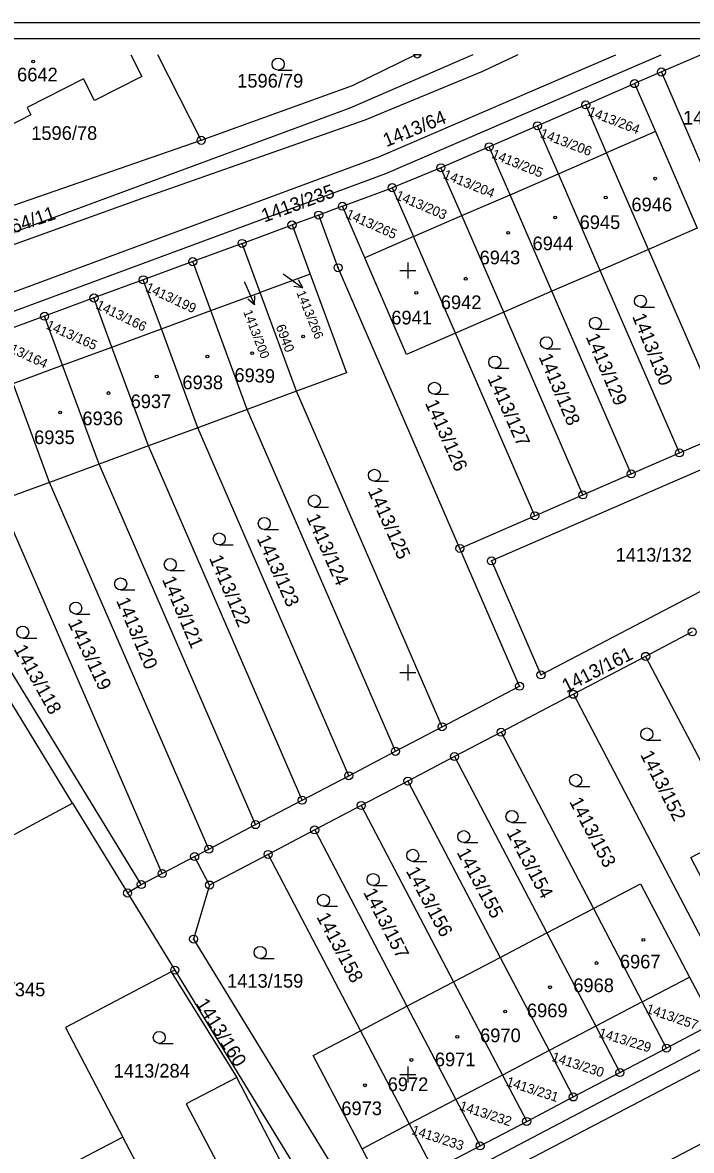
# Model space of a CAD drawing. Extents: x -771260 to -770828, y -1053564 to -1052811.
# Drawn here: x -770998 to -770914.7, y -1053109.5 to -1052969.2 of the extents above; entities that cross this region are included whole.
import ezdxf

# ---------------------------------------------------------------- set-up
doc = ezdxf.new("R2010")
doc.units = 0
for name, color, linetype in [('14_8_2023_krizky', 7, 'Continuous'), ('25_3_2019_krizky_JTSK', 7, 'Continuous'), ('25_3_2019_ram_ggs', 7, 'Continuous'), ('DKM_Hranice parcel', 7, 'Continuous'), ('DKM_Parcelní čísla', 7, 'Continuous'), ('DKM_Pop  PČ popisy', 7, 'Continuous'), ('DKM_Vnitřní kresba', 7, 'Continuous'), ('DKM_Značky bodu BP', 7, 'Continuous'), ('DKM_Značky budov', 7, 'Continuous'), ('DKM_Značky kultur', 7, 'Continuous')]:
    doc.layers.add(name, color=color, linetype=linetype)

# ---------------------------------------------------------------- blocks, each defined once
blk = doc.blocks.new('KRIZEK')
at = {"layer": '25_3_2019_krizky_JTSK'}
for p, q in [((-10, 0), (10, 0)), ((0, 10), (0, -10))]:
    blk.add_line(p, q, dxfattribs=at)

msp = doc.modelspace()

# ---------------------------------------------------------------- linework, layer by layer
at = {"layer": '25_3_2019_ram_ggs'}
for points in [[(-771251.02, -1053563.67), (-771251.02, -1052969.17), (-770830.52, -1052969.17), (-770830.52, -1053563.67)], [(-771249.02, -1053561.67), (-771249.02, -1052971.17), (-770832.52, -1052971.17), (-770832.52, -1053561.67)]]:
    msp.add_lwpolyline(points, close=True, dxfattribs=at)
at = {"layer": 'DKM_Hranice parcel'}
for p, q in [((-770975.72, -1052983.82), (-770981.1, -1052973.17)), ((-770918.43, -1052975.32), (-770921.77, -1052976.77)), ((-770912.52, -1052988.94), (-770918.43, -1052975.32)), ((-770927.84, -1052979.41), (-770921.77, -1052976.77)), ((-770921.77, -1052976.77), (-770919.18, -1052982.73)), ((-770927.84, -1052979.41), (-770933.85, -1052982.01)), ((-770925.26, -1052985.37), (-770927.84, -1052979.41)), ((-770933.85, -1052982.01), (-770939.86, -1052984.62)), ((-770931.26, -1052987.98), (-770933.85, -1052982.01)), ((-770919.18, -1052982.73), (-770925.26, -1052985.37)), ((-771006.94, -1052994.6), (-770975.72, -1052983.82)), ((-770939.86, -1052984.62), (-770945.87, -1052987.23)), ((-770937.27, -1052990.59), (-770939.86, -1052984.62)), ((-770931.26, -1052987.98), (-770925.26, -1052985.37)), ((-770920.04, -1052997.38), (-770925.26, -1052985.37)), ((-770945.87, -1052987.23), (-770951.93, -1052989.71)), ((-770943.28, -1052993.19), (-770945.87, -1052987.23)), ((-770937.27, -1052990.59), (-770931.26, -1052987.98)), ((-770926.05, -1052999.99), (-770931.26, -1052987.98)), ((-770958.14, -1052992.02), (-770951.93, -1052989.71)), ((-770951.93, -1052989.71), (-770949.29, -1052995.8)), ((-770943.28, -1052993.19), (-770937.27, -1052990.59)), ((-770932.05, -1053002.6), (-770937.27, -1052990.59)), ((-770961.09, -1052993.12), (-770964.41, -1052994.35)), ((-770958.14, -1052992.02), (-770961.09, -1052993.12)), ((-770955.36, -1052998.44), (-770958.14, -1052992.02)), ((-770949.29, -1052995.8), (-770943.28, -1052993.19)), ((-770938.06, -1053005.21), (-770943.28, -1052993.19)), ((-770970.63, -1052996.64), (-770964.41, -1052994.35)), ((-770964.41, -1052994.35), (-770962.16, -1053000.45)), ((-770949.29, -1052995.8), (-770955.36, -1052998.44)), ((-770944.06, -1053007.82), (-770949.29, -1052995.8)), ((-770970.63, -1052996.64), (-770976.77, -1052998.91)), ((-770968.38, -1053002.74), (-770970.63, -1052996.64)), ((-770920.04, -1052997.38), (-770926.05, -1052999.99)), ((-770910.18, -1053020.1), (-770920.04, -1052997.38)), ((-770976.77, -1052998.91), (-770982.92, -1053001.17)), ((-770974.53, -1053005), (-770976.77, -1052998.91)), ((-770926.05, -1052999.99), (-770932.05, -1053002.6)), ((-770916.18, -1053022.7), (-770926.05, -1052999.99)), ((-770982.92, -1053001.17), (-770989.06, -1053003.43)), ((-770980.67, -1053007.27), (-770982.92, -1053001.17)), ((-770962.16, -1053000.45), (-770968.38, -1053002.74)), ((-770974.53, -1053005), (-770968.38, -1053002.74)), ((-770963.85, -1053015.03), (-770968.38, -1053002.74)), ((-770932.05, -1053002.6), (-770938.06, -1053005.21)), ((-770922.19, -1053025.31), (-770932.05, -1053002.6)), ((-770989.06, -1053003.43), (-770995.21, -1053005.7)), ((-770986.82, -1053009.53), (-770989.06, -1053003.43)), ((-770995.21, -1053005.7), (-771001.36, -1053007.96)), ((-770992.96, -1053011.8), (-770995.21, -1053005.7)), ((-770980.67, -1053007.27), (-770974.53, -1053005)), ((-770970, -1053017.3), (-770974.53, -1053005)), ((-770938.06, -1053005.21), (-770944.06, -1053007.82)), ((-770928.2, -1053027.92), (-770938.06, -1053005.21)), ((-770986.82, -1053009.53), (-770980.67, -1053007.27)), ((-770976.14, -1053019.56), (-770980.67, -1053007.27)), ((-770934.19, -1053030.52), (-770944.06, -1053007.82)), ((-770992.96, -1053011.8), (-770986.82, -1053009.53)), ((-770982.29, -1053021.83), (-770986.82, -1053009.53)), ((-770999.11, -1053014.06), (-770992.96, -1053011.8)), ((-770988.43, -1053024.09), (-770992.96, -1053011.8)), ((-770994.58, -1053026.36), (-770999.11, -1053014.06)), ((-770983.17, -1053076.38), (-771020.69, -1053015.09)), ((-770963.85, -1053015.03), (-770970, -1053017.3)), ((-770945.73, -1053056.76), (-770963.85, -1053015.03)), ((-770970, -1053017.3), (-770976.14, -1053019.56)), ((-770951.54, -1053059.81), (-770970, -1053017.3)), ((-770976.14, -1053019.56), (-770982.29, -1053021.83)), ((-770957.35, -1053062.85), (-770976.14, -1053019.56)), ((-770916.18, -1053022.7), (-770910.18, -1053020.1)), ((-770982.29, -1053021.83), (-770988.43, -1053024.09)), ((-770963.15, -1053065.89), (-770982.29, -1053021.83)), ((-770922.19, -1053025.31), (-770916.18, -1053022.7)), ((-770988.43, -1053024.09), (-770994.58, -1053026.36)), ((-770968.96, -1053068.93), (-770988.43, -1053024.09)), ((-770928.2, -1053027.92), (-770922.19, -1053025.31)), ((-770994.58, -1053026.36), (-771000.73, -1053028.62)), ((-770974.77, -1053071.98), (-770994.58, -1053026.36)), ((-770934.19, -1053030.52), (-770928.2, -1053027.92)), ((-770980.57, -1053075.02), (-771000.73, -1053028.62)), ((-770943.52, -1053034.58), (-770934.19, -1053030.52)), ((-770914.59, -1053044.96), (-770920.39, -1053048)), ((-770920.39, -1053048), (-770929.39, -1053052.72)), ((-770920.39, -1053048), (-770908.9, -1053069.93)), ((-770929.39, -1053052.72), (-770938.38, -1053057.43)), ((-770929.39, -1053052.72), (-770908.8, -1053092.01)), ((-770951.54, -1053059.81), (-770945.73, -1053056.76)), ((-770938.38, -1053057.43), (-770944.18, -1053060.47)), ((-770938.38, -1053057.43), (-770926.89, -1053079.36)), ((-770835.31, -1053058.4), (-770954.27, -1053120.7)), ((-770957.35, -1053062.85), (-770951.54, -1053059.81)), ((-770944.18, -1053060.47), (-770949.99, -1053063.51)), ((-770944.18, -1053060.47), (-770932.69, -1053082.4)), ((-770963.15, -1053065.89), (-770957.35, -1053062.85)), ((-770949.99, -1053063.51), (-770955.79, -1053066.55)), ((-770949.99, -1053063.51), (-770938.5, -1053085.44)), ((-770968.96, -1053068.93), (-770963.15, -1053065.89)), ((-771017.98, -1053080.25), (-770991.72, -1053066.27)), ((-770991.72, -1053066.27), (-770984.88, -1053077.43)), ((-770955.79, -1053066.55), (-770961.59, -1053069.59)), ((-770955.79, -1053066.55), (-770944.3, -1053088.48)), ((-770974.77, -1053071.98), (-770968.96, -1053068.93)), ((-770961.59, -1053069.59), (-770967.39, -1053072.63)), ((-770961.59, -1053069.59), (-770950.1, -1053091.52)), ((-770980.57, -1053075.02), (-770976.53, -1053072.9)), ((-770976.53, -1053072.9), (-770974.77, -1053071.98)), ((-770974.67, -1053076.44), (-770976.53, -1053072.9)), ((-770967.39, -1053072.63), (-770974.67, -1053076.44)), ((-770967.39, -1053072.63), (-770955.9, -1053094.56)), ((-770983.17, -1053076.38), (-770980.57, -1053075.02)), ((-770984.88, -1053077.43), (-770983.17, -1053076.38)), ((-770984.88, -1053077.43), (-770979, -1053087.02)), ((-770932.69, -1053082.4), (-770926.89, -1053079.36)), ((-770926.89, -1053079.36), (-770920.81, -1053090.96)), ((-770938.5, -1053085.44), (-770932.69, -1053082.4)), ((-770932.69, -1053082.4), (-770926.61, -1053094)), ((-770944.3, -1053088.48), (-770938.5, -1053085.44)), ((-770938.5, -1053085.44), (-770932.42, -1053097.04)), ((-770979, -1053087.02), (-770979.44, -1053087.25)), ((-770979, -1053087.02), (-770959.63, -1053118.64)), ((-770950.1, -1053091.52), (-770944.3, -1053088.48)), ((-770944.3, -1053088.48), (-770938.22, -1053100.08)), ((-770920.81, -1053090.96), (-770914.94, -1053087.89)), ((-770914.94, -1053087.89), (-770911.92, -1053093.64)), ((-770920.81, -1053090.96), (-770926.61, -1053094)), ((-770917.8, -1053096.72), (-770920.81, -1053090.96)), ((-770955.9, -1053094.56), (-770950.1, -1053091.52)), ((-770950.1, -1053091.52), (-770944.02, -1053103.12)), ((-770926.61, -1053094), (-770932.42, -1053097.04)), ((-770926.61, -1053094), (-770923.6, -1053099.76)), ((-770911.92, -1053093.64), (-770917.8, -1053096.72)), ((-770955.9, -1053094.56), (-770949.82, -1053106.16)), ((-770932.42, -1053097.04), (-770938.22, -1053100.08)), ((-770932.42, -1053097.04), (-770929.4, -1053102.8)), ((-770923.6, -1053099.76), (-770917.8, -1053096.72)), ((-770929.4, -1053102.8), (-770923.6, -1053099.76)), ((-770938.22, -1053100.08), (-770944.02, -1053103.12)), ((-770938.22, -1053100.08), (-770935.2, -1053105.84)), ((-770944.02, -1053103.12), (-770949.82, -1053106.16)), ((-770944.02, -1053103.12), (-770941, -1053108.88)), ((-770935.2, -1053105.84), (-770929.4, -1053102.8)), ((-770955.69, -1053109.24), (-770949.82, -1053106.16)), ((-770949.82, -1053106.16), (-770946.8, -1053111.92)), ((-770941, -1053108.88), (-770935.2, -1053105.84)), ((-770979.13, -1053119.88), (-770985.46, -1053107.79)), ((-770952.68, -1053115), (-770955.69, -1053109.24)), ((-770946.8, -1053111.92), (-770941, -1053108.88))]:
    msp.add_line(p, q, dxfattribs=at)
for points in [[(-770941.9, -1052973.17), (-770957.22, -1052979.8), (-771029.87, -1053006.66), (-771029.52, -1053007.66)], [(-770936.29, -1052973.17), (-770940.68, -1052975.28), (-770955.34, -1052981.32), (-770982.73, -1052990.94), (-771010.32, -1053000.85), (-771027.1, -1053008.51)], [(-771023.65, -1053014.13), (-770952.75, -1052987.96), (-770918.46, -1052973.17)], [(-771022.94, -1053011.48), (-770953.62, -1052985.88), (-770924.11, -1052973.17)], [(-770984.48, -1052973.17), (-770983.11, -1052975.87), (-770989, -1052978.86), (-770990.36, -1052976.18), (-770997.36, -1052979.74), (-770996.91, -1052980.63), (-771002.76, -1052983.62), (-771002.97, -1052983.2), (-771004.33, -1052982.79), (-771005.11, -1052981.18), (-771004.69, -1052979.87)], [(-770975.72, -1052983.82), (-770956.88, -1052977), (-770949.08, -1052973.17)], [(-770913.48, -1052973.17), (-770918.43, -1052975.32)], [(-770919.18, -1052982.73), (-770913.96, -1052994.75), (-770920.04, -1052997.38)], [(-770943.52, -1053034.58), (-770958.68, -1052999.67), (-770961.09, -1052993.12)], [(-770944.06, -1053007.82), (-770950.15, -1053010.46), (-770955.36, -1052998.44)], [(-770962.16, -1053000.45), (-770957.63, -1053012.74), (-770963.85, -1053015.03)], [(-770991.72, -1053066.27), (-771003.86, -1053046.45), (-771022.41, -1053016.16)], [(-770901.85, -1053019.75), (-770939.58, -1053036.13), (-770933.42, -1053050.31), (-770907.27, -1053036.6), (-770896.08, -1053030.75), (-770901.85, -1053019.75)], [(-770945.73, -1053056.76), (-770936.08, -1053051.71), (-770943.52, -1053034.58)], [(-770954.27, -1053120.7), (-770955.28, -1053118.76), (-770836.38, -1053056.41), (-770835.31, -1053058.4)], [(-770954.21, -1053127.5), (-770949.39, -1053124.91), (-770948.35, -1053126.88), (-770834.52, -1053067.27)], [(-770908.69, -1053084.61), (-770914.77, -1053073.01), (-770908.9, -1053069.93)], [(-770974.67, -1053076.44), (-770976.66, -1053083.17), (-770956.08, -1053116.78)], [(-770926.89, -1053079.36), (-770921.02, -1053076.29), (-770914.94, -1053087.89)], [(-770979.44, -1053087.25), (-770992.61, -1053094.15), (-770985.46, -1053107.79)], [(-770979.44, -1053087.25), (-770971.29, -1053100.37), (-770977.58, -1053103.66), (-770973.77, -1053110.92), (-770975.46, -1053111.81), (-770975.5, -1053111.72), (-770980.55, -1053114.36), (-770977.98, -1053119.28), (-770979.13, -1053119.88)], [(-770955.69, -1053109.24), (-770961.77, -1053097.63), (-770955.9, -1053094.56)], [(-770985.46, -1053107.79), (-770991.75, -1053111.09), (-770987.95, -1053118.35), (-770989.63, -1053119.23), (-770989.68, -1053119.14), (-770994.73, -1053121.79), (-770992.15, -1053126.7), (-770993.3, -1053127.31)]]:
    msp.add_lwpolyline(points, dxfattribs=at)
at = {"layer": 'DKM_Pop  PČ popisy'}
for p, q in [((-770970.35, -1053001.42), (-770970.29, -1053001.54)), ((-770970.29, -1053001.54), (-770969.07, -1053004.28)), ((-770965.5, -1053000.41), (-770963.07, -1053002.17)), ((-770963.07, -1053002.17), (-770963.59, -1053001.18)), ((-770963.07, -1053002.17), (-770964.18, -1053001.99)), ((-770969.07, -1053004.28), (-770969.93, -1053003.57)), ((-770969.07, -1053004.28), (-770969.02, -1053003.16))]:
    msp.add_line(p, q, dxfattribs=at)
at = {"layer": 'DKM_Vnitřní kresba'}
msp.add_line((-770964.05, -1053114.18), (-770971.29, -1053100.37), dxfattribs=at)
at = {"layer": 'DKM_Značky bodu BP'}
msp.add_line((-770948.33, -1052973.17), (-770949.29, -1052973.17), dxfattribs=at)
for centre, radius in [((-770918.43, -1052975.32), 0.5), ((-770921.77, -1052976.77), 0.5), ((-770918.43, -1052975.32), 0.0303), ((-770921.77, -1052976.77), 0.0303), ((-770927.84, -1052979.41), 0.5), ((-770927.84, -1052979.41), 0.0303), ((-770933.85, -1052982.01), 0.5), ((-770933.85, -1052982.01), 0.0303), ((-770975.72, -1052983.82), 0.5), ((-770975.72, -1052983.82), 0.0303), ((-770939.86, -1052984.62), 0.5), ((-770939.86, -1052984.62), 0.0303), ((-770945.87, -1052987.23), 0.5), ((-770945.87, -1052987.23), 0.0303), ((-770951.93, -1052989.71), 0.5), ((-770951.93, -1052989.71), 0.0303), ((-770958.14, -1052992.02), 0.5), ((-770961.09, -1052993.12), 0.5), ((-770961.09, -1052993.12), 0.0303), ((-770958.14, -1052992.02), 0.0303), ((-770964.41, -1052994.35), 0.5), ((-770964.41, -1052994.35), 0.0303), ((-770970.63, -1052996.64), 0.5), ((-770970.63, -1052996.64), 0.0303), ((-770976.77, -1052998.91), 0.5), ((-770976.77, -1052998.91), 0.0303), ((-770958.68, -1052999.67), 0.5), ((-770958.68, -1052999.67), 0.0303), ((-770982.92, -1053001.17), 0.5), ((-770982.92, -1053001.17), 0.0303), ((-770989.06, -1053003.43), 0.5), ((-770989.06, -1053003.43), 0.0303), ((-770995.21, -1053005.7), 0.5), ((-770995.21, -1053005.7), 0.0303), ((-770916.18, -1053022.7), 0.5), ((-770916.18, -1053022.7), 0.0303), ((-770922.19, -1053025.31), 0.5), ((-770922.19, -1053025.31), 0.0303), ((-770928.2, -1053027.92), 0.5), ((-770928.2, -1053027.92), 0.0303), ((-770934.19, -1053030.52), 0.5), ((-770934.19, -1053030.52), 0.0303), ((-770943.52, -1053034.58), 0.5), ((-770943.52, -1053034.58), 0.0303), ((-770939.58, -1053036.13), 0.5), ((-770939.58, -1053036.13), 0.0303), ((-770914.59, -1053044.96), 0.5), ((-770920.39, -1053048), 0.5), ((-770920.39, -1053048), 0.0303), ((-770933.42, -1053050.31), 0.5), ((-770933.42, -1053050.31), 0.0303), ((-770936.08, -1053051.71), 0.5), ((-770936.08, -1053051.71), 0.0303), ((-770929.39, -1053052.72), 0.5), ((-770929.39, -1053052.72), 0.0303), ((-770945.73, -1053056.76), 0.5), ((-770945.73, -1053056.76), 0.0303), ((-770938.38, -1053057.43), 0.5), ((-770938.38, -1053057.43), 0.0303), ((-770951.54, -1053059.81), 0.5), ((-770951.54, -1053059.81), 0.0303), ((-770944.18, -1053060.47), 0.5), ((-770944.18, -1053060.47), 0.0303), ((-770957.35, -1053062.85), 0.5), ((-770957.35, -1053062.85), 0.0303), ((-770949.99, -1053063.51), 0.5), ((-770949.99, -1053063.51), 0.0303), ((-770963.15, -1053065.89), 0.5), ((-770963.15, -1053065.89), 0.0303), ((-770955.79, -1053066.55), 0.5), ((-770955.79, -1053066.55), 0.0303), ((-770968.96, -1053068.93), 0.5), ((-770968.96, -1053068.93), 0.0303), ((-770961.59, -1053069.59), 0.5), ((-770961.59, -1053069.59), 0.0303), ((-770974.77, -1053071.98), 0.5), ((-770976.53, -1053072.9), 0.5), ((-770976.53, -1053072.9), 0.0303), ((-770974.77, -1053071.98), 0.0303), ((-770967.39, -1053072.63), 0.5), ((-770967.39, -1053072.63), 0.0303), ((-770980.57, -1053075.02), 0.5), ((-770983.17, -1053076.38), 0.5), ((-770980.57, -1053075.02), 0.0303), ((-770974.67, -1053076.44), 0.5), ((-770984.88, -1053077.43), 0.5), ((-770984.88, -1053077.43), 0.0303), ((-770983.17, -1053076.38), 0.0303), ((-770974.67, -1053076.44), 0.0303), ((-770976.66, -1053083.17), 0.5), ((-770976.66, -1053083.17), 0.0303), ((-770979, -1053087.02), 0.5), ((-770979, -1053087.02), 0.0303), ((-770917.8, -1053096.72), 0.5), ((-770917.8, -1053096.72), 0.0303), ((-770923.6, -1053099.76), 0.5), ((-770923.6, -1053099.76), 0.0303), ((-770929.4, -1053102.8), 0.5), ((-770929.4, -1053102.8), 0.0303), ((-770935.2, -1053105.84), 0.5), ((-770935.2, -1053105.84), 0.0303), ((-770941, -1053108.88), 0.5), ((-770941, -1053108.88), 0.0303)]:
    msp.add_circle(centre, radius, dxfattribs=at)
msp.add_arc((-770948.81, -1052973.04), 0.5, 195.3868, 344.6132, dxfattribs=at)
at = {"layer": 'DKM_Značky budov'}
for centre in [(-770996.62, -1052974.01), (-770919.2, -1052988.58), (-770925.36, -1052990.92), (-770931.66, -1052993.41), (-770937.51, -1052995.32), (-770942.79, -1053001.03), (-770948.94, -1053002.79), (-770963.02, -1053008.22), (-770969.38, -1053010.3), (-770974.95, -1053010.71), (-770981.25, -1053013.2), (-770987.25, -1053015.25), (-770993.26, -1053017.67), (-770920.68, -1053083.25), (-770926.52, -1053086.14), (-770932.29, -1053089.16), (-770937.88, -1053092.17), (-770943.84, -1053095.31), (-770949.55, -1053098.2), (-770955.33, -1053101.35)]:
    msp.add_circle(centre, 0.175, dxfattribs=at)
at = {"layer": 'DKM_Značky kultur'}
for p, q in [((-770966.13, -1052975.09), (-770964.38, -1052975.09)), ((-770921.04, -1053004.56), (-770919.29, -1053004.56)), ((-770926.65, -1053007.32), (-770924.9, -1053007.32)), ((-770932.74, -1053009.74), (-770930.99, -1053009.74)), ((-770939.17, -1053012.16), (-770937.42, -1053012.16)), ((-770946.68, -1053015.41), (-770944.93, -1053015.41)), ((-770954.15, -1053026.23), (-770952.4, -1053026.23)), ((-770961.63, -1053029.43), (-770959.88, -1053029.43)), ((-770967.86, -1053032.23), (-770966.11, -1053032.23)), ((-770973.47, -1053034.15), (-770971.72, -1053034.15)), ((-770979.56, -1053037.32), (-770977.81, -1053037.32)), ((-770985.74, -1053039.74), (-770983.99, -1053039.74)), ((-770991.33, -1053042.74), (-770989.58, -1053042.74)), ((-770997.93, -1053045.74), (-770996.18, -1053045.74)), ((-770920.25, -1053058.41), (-770918.5, -1053058.41)), ((-770929.1, -1053064.17), (-770927.35, -1053064.17)), ((-770937.03, -1053068.66), (-770935.28, -1053068.66)), ((-770943.04, -1053071.17), (-770941.29, -1053071.17)), ((-770949.38, -1053073.5), (-770947.63, -1053073.5)), ((-770954.31, -1053076.51), (-770952.56, -1053076.51)), ((-770960.49, -1053079.09), (-770958.74, -1053079.09)), ((-770968.37, -1053085.58), (-770966.62, -1053085.58)), ((-770980.94, -1053096.14), (-770979.19, -1053096.14))]:
    msp.add_line(p, q, dxfattribs=at)
for centre in [(-770966.13, -1052974.34), (-770921.04, -1053003.81), (-770926.65, -1053006.57), (-770932.74, -1053008.99), (-770939.17, -1053011.41), (-770946.68, -1053014.66), (-770954.15, -1053025.48), (-770961.63, -1053028.68), (-770967.86, -1053031.48), (-770973.47, -1053033.4), (-770979.56, -1053036.57), (-770985.74, -1053038.99), (-770991.33, -1053041.99), (-770997.93, -1053044.99), (-770920.25, -1053057.66), (-770929.1, -1053063.42), (-770937.03, -1053067.91), (-770943.04, -1053070.42), (-770949.38, -1053072.75), (-770954.31, -1053075.76), (-770960.49, -1053078.34), (-770968.37, -1053084.83), (-770980.94, -1053095.39)]:
    msp.add_circle(centre, 0.75, dxfattribs=at)

# ---------------------------------------------------------------- block references
at = {"layer": '14_8_2023_krizky', "xscale": 0.1, "yscale": 0.10000000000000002}
for p in [(-770950, -1053000), (-770950, -1053050), (-770950, -1053100)]:
    msp.add_blockref('KRIZEK', p, dxfattribs=at)

# ---------------------------------------------------------------- texts
at = {"layer": 'DKM_Parcelní čísla'}
for s, p in [('6642', (-770998.63, -1052976.49)), ('1596/79', (-770971.23, -1052977.26)), ('1413/133', (-770915.74, -1052981.86)), ('1596/78', (-770996.87, -1052983.76)), ('6946', (-770922.16, -1052992.65)), ('6945', (-770928.61, -1052994.85)), ('6944', (-770934.47, -1052997.49)), ('6943', (-770941.06, -1052999.24)), ('6942', (-770945.89, -1053004.81)), ('6941', (-770952.05, -1053006.72)), ('6938', (-770978.05, -1053014.78)), ('6937', (-770984.5, -1053017.13)), ('6936', (-770990.5, -1053019.25)), ('6935', (-770996.51, -1053021.6)), ('1413/132', (-770924.12, -1053036.22)), ('6967', (-770923.6, -1053086.81)), ('1413/345', (-771004.6, -1053090.28)), ('1413/159', (-770972.49, -1053089.21)), ('6968', (-770929.4, -1053089.76)), ('6969', (-770935.17, -1053092.89)), ('6970', (-770941, -1053095.99)), ('6971', (-770946.63, -1053098.98)), ('1413/284', (-770986.61, -1053100.39)), ('6972', (-770952.5, -1053102.07)), ('6973', (-770958.27, -1053105.06))]:
    msp.add_text(s, height=1.7, dxfattribs=at).set_placement(p)
for s, height, rotation, p in [('1413/64', 1.7, 22, (-770952.67, -1052984.68)), ('1413/264', 1.2, 339, (-770927.66, -1052980.69)), ('1413/206', 1.2, 339, (-770933.63, -1052983.41)), ('1413/205', 1.2, 338, (-770939.67, -1052985.98)), ('1413/204', 1.2, 338, (-770945.69, -1052988.51)), ('1413/235', 1.7, 20, (-770967.86, -1052994.06)), ('1413/203', 1.2, 337, (-770951.62, -1052991.1)), ('2264/11', 1.7, 19, (-771001.47, -1052996.25)), ('1413/265', 1.2, 336, (-770957.81, -1052993.41)), ('1413/199', 1.2, 335, (-770982.75, -1053002.53)), ('1413/266', 1.139, 292, (-770963.88, -1053002.77)), ('1413/166', 1.2, 334, (-770988.91, -1053004.7)), ('1413/200', 1.139, 291, (-770970.5, -1053005.15)), ('1413/130', 1.7, 292, (-770922.09, -1053005.71)), ('1413/165', 1.2, 336, (-770995.11, -1053007.22)), ('6940', 1.2, 291, (-770966.46, -1053006.97)), ('1413/164', 1.2, 335, (-771001.25, -1053009.4)), ('1413/129', 1.7, 293, (-770927.88, -1053008.25)), ('1413/128', 1.7, 293, (-770933.74, -1053010.74)), ('6939', 1.7, 358, (-770971.61, -1053013.83)), ('1413/127', 1.7, 294, (-770940.12, -1053013.43)), ('1413/126', 1.7, 294, (-770947.89, -1053016.5)), ('1413/125', 1.7, 294, (-770955, -1053027.43)), ('1413/124', 1.7, 294, (-770962.68, -1053030.71)), ('1413/123', 1.7, 294, (-770968.83, -1053033.35)), ('1413/122', 1.7, 293, (-770974.76, -1053035.79)), ('1413/121', 1.7, 293, (-770980.62, -1053038.43)), ('1413/120', 1.7, 293, (-770986.33, -1053041.06)), ('1413/119', 1.7, 295, (-770992.35, -1053043.8)), ('1413/118', 1.7, 299, (-770999.1, -1053047.1)), ('1413/161', 1.7, 27, (-770930.27, -1053052.56)), ('1413/152', 1.7, 297, (-770921.11, -1053060.22)), ('1413/153', 1.7, 298, (-770929.94, -1053066.06)), ('1413/154', 1.7, 298, (-770937.76, -1053069.93)), ('1413/155', 1.7, 298, (-770943.95, -1053072.38)), ('1413/156', 1.7, 298, (-770950.27, -1053074.69)), ('1413/157', 1.7, 297, (-770955.57, -1053077.35)), ('1413/158', 1.7, 298, (-770961.41, -1053080.4)), ('1413/160', 1.7, 302, (-770976.44, -1053091.18)), ('1413/257', 1.2, 341, (-770920.42, -1053092.3)), ('1413/229', 1.2, 343, (-770926.33, -1053095.32)), ('1413/230', 1.2, 342, (-770932.18, -1053098.31)), ('1413/231', 1.2, 342, (-770937.83, -1053101.38)), ('1413/232', 1.2, 342, (-770943.67, -1053104.39)), ('1413/233', 1.2, 342, (-770949.63, -1053107.41))]:
    msp.add_text(s, height=height, rotation=rotation, dxfattribs=at).set_placement(p)

doc.saveas('drawing.dxf')
